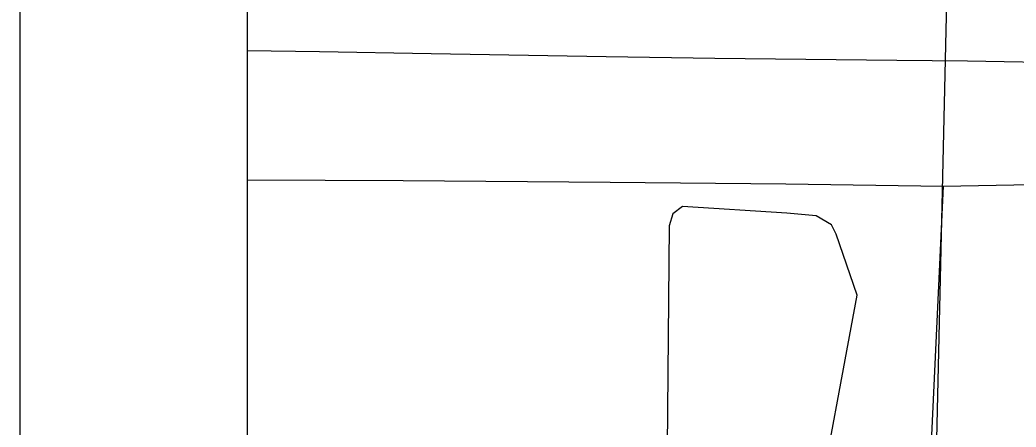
# Model space of a CAD drawing. Extents: x 0 to 34, y 0 to 22.
# Drawn here: x 2 to 2.4386, y 15.525 to 15.7041 of the extents above; entities that cross this region are included whole.
import ezdxf

# ---------------------------------------------------------------- set-up
doc = ezdxf.new("R2010")
doc.units = 0
for name, color, linetype in [('GM_X_Corporation', 7, 'Continuous'), ('GM_X_Interstate_Route', 7, 'Continuous'), ('GM_X_Minor_Lake', 7, 'Continuous'), ('GM_X_Minor_River', 7, 'Continuous'), ('SH_Data', 7, 'Continuous')]:
    doc.layers.add(name, color=color, linetype=linetype)

msp = doc.modelspace()

# ---------------------------------------------------------------- linework, layer by layer
at = {"layer": 'GM_X_Corporation'}
for points in [[(2.1, 17.32132), (2.1, 14.1)], [(2.1, 17.32132), (2.1, 14.1)], [(2.1, 17.32132), (2.1, 14.97866), (2.14875, 14.97676), (2.19224, 14.9754), (2.24616, 14.97388), (2.27818, 14.97267), (2.29294, 14.97187), (2.31386, 14.97087), (2.33085, 14.97024), (2.33162, 14.97021), (2.33992, 14.96985), (2.37424, 14.96916), (2.39168, 14.58505)]]:
    msp.add_lwpolyline(points, dxfattribs=at)
for points in [[(2.1, 15.98843), (2.1, 14.98409), (2.39105, 14.96729), (2.41416, 15.97585), (2.21855, 15.98369)], [(2.41416, 15.97585), (3.42156, 15.95047), (3.40873, 14.94631), (2.39105, 14.96729)]]:
    msp.add_lwpolyline(points, close=True, dxfattribs=at)
at = {"layer": 'GM_X_Interstate_Route'}
msp.add_lwpolyline([(2.46575, 15.68515), (2.41726, 15.68596), (2.38617, 15.68625), (2.30599, 15.68715), (2.25814, 15.68797), (2.18106, 15.68926), (2.13195, 15.69014), (2.1, 15.69056)], dxfattribs=at)
at = {"layer": 'GM_X_Minor_Lake'}
msp.add_lwpolyline([(2.28376, 15.48213), (2.34947, 15.47939), (2.36862, 15.58298), (2.35944, 15.60979), (2.35727, 15.61402), (2.35057, 15.61798), (2.33774, 15.61906), (2.29169, 15.62208), (2.28745, 15.61877), (2.28581, 15.61349), (2.28495, 15.51591)], dxfattribs=at)
at = {"layer": 'GM_X_Minor_River'}
for points in [[(2.1, 15.63379), (2.16873, 15.63343), (2.25982, 15.63273), (2.3373, 15.63198), (2.40645, 15.63105), (2.53883, 15.63352)], [(2.40645, 15.63105), (2.39856, 15.46186), (2.39664, 15.32025), (2.39187, 15.12402), (2.38796, 14.97828), (2.38663, 14.95477), (2.38252, 14.80106), (2.38007, 14.66895), (2.37356, 14.50998), (2.3683, 14.35555), (2.36438, 14.16309), (2.36316, 14.1)]]:
    msp.add_lwpolyline(points, dxfattribs=at)
at = {"layer": 'SH_Data'}
for p, q in [((2, 21), (2, 14)), ((2, 21), (2, 14)), ((2.1, 20.9), (2.1, 14.1)), ((2.1, 20.9), (2.1, 14.1))]:
    msp.add_line(p, q, dxfattribs=at)

doc.saveas('drawing.dxf')
